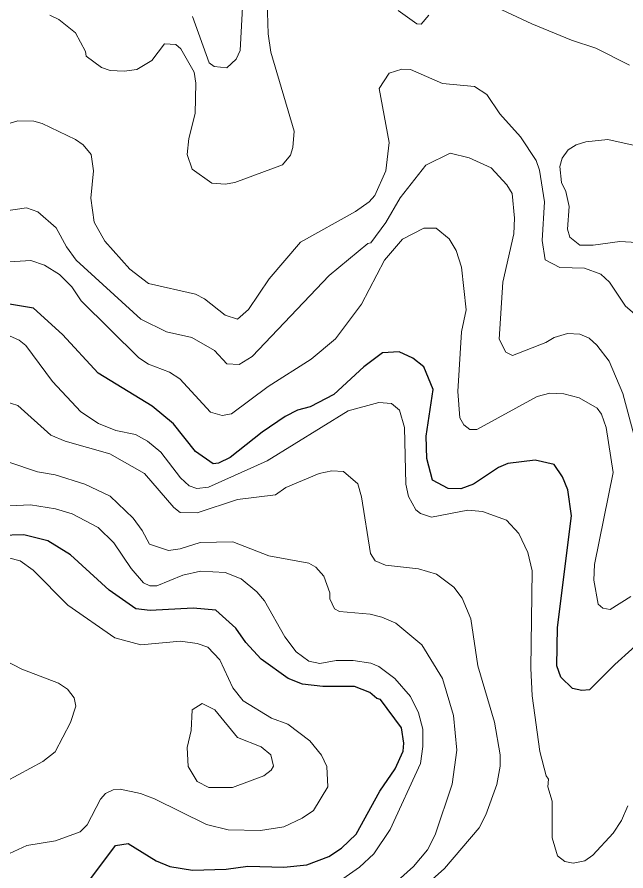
# Model space of a CAD drawing. Extents: x 673.3 to 698.5, y 6984.3 to 7012.3.
# Drawn here: x 693.785 to 694.629, y 6993.382 to 6994.566 of the extents above; entities that cross this region are included whole.
import ezdxf

# ---------------------------------------------------------------- set-up
doc = ezdxf.new("R2010")
doc.units = 0
doc.header["$LTSCALE"] = 0.032
doc.layers.add('1', color=7, linetype='Continuous', lineweight=25)
doc.layers.add('2', color=7, linetype='Continuous', lineweight=13)

msp = doc.modelspace()

# ---------------------------------------------------------------- linework, layer by layer
at = {"layer": '1'}
for points in [[(694.6607, 6993.711), (694.6137, 6993.6681), (694.5786, 6993.6332), (694.5677, 6993.6323), (694.5548, 6993.635), (694.5389, 6993.6509), (694.5332, 6993.6666), (694.534, 6993.7194), (694.5534, 6993.8746), (694.5486, 6993.9105), (694.5412, 6993.9287), (694.5295, 6993.9458), (694.5032, 6993.9514), (694.4653, 6993.9469), (694.4522, 6993.9416), (694.4177, 6993.9183), (694.4003, 6993.9117), (694.3824, 6993.9125), (694.3607, 6993.9237), (694.3532, 6993.9541), (694.3523, 6993.985), (694.3619, 6994.0495), (694.3487, 6994.0811), (694.3335, 6994.0931), (694.3147, 6994.1018), (694.2914, 6994.1006), (694.2659, 6994.081), (694.2241, 6994.0426), (694.1915, 6994.0254), (694.1739, 6994.0207), (694.1567, 6994.0121), (694.125, 6993.9906), (694.0804, 6993.9553), (694.0646, 6993.9474), (694.0568, 6993.9467), (694.0324, 6993.9635), (694.0022, 6994.0018), (693.9725, 6994.0266), (693.8976, 6994.0723), (693.8484, 6994.1256), (693.8082, 6994.1624), (693.7692, 6994.1689)], [(693.8861, 6993.3698), (693.9217, 6993.4173), (693.9393, 6993.4201), (693.9781, 6993.396), (693.9971, 6993.3881), (694.0283, 6993.3831), (694.0749, 6993.3848), (694.1048, 6993.3887), (694.1547, 6993.3872), (694.1869, 6993.3905), (694.2173, 6993.402), (694.2346, 6993.4137), (694.2553, 6993.433), (694.2881, 6993.4925), (694.309, 6993.5237), (694.3204, 6993.5481), (694.3213, 6993.5593), (694.3181, 6993.5807), (694.289, 6993.6196), (694.2837, 6993.6211), (694.2741, 6993.6294), (694.2526, 6993.638), (694.209, 6993.638), (694.1807, 6993.6412), (694.1609, 6993.6487), (694.1237, 6993.6759), (694.1024, 6993.6988), (694.0886, 6993.7185), (694.0606, 6993.7437), (694.0294, 6993.7462), (693.9697, 6993.7431), (693.9499, 6993.7455), (693.9128, 6993.7714), (693.8593, 6993.8205), (693.8281, 6993.8398), (693.7947, 6993.8481), (693.7621, 6993.8473)]]:
    msp.add_lwpolyline(points, dxfattribs=at)
at = {"layer": '2'}
for points in [[(694.6338, 6994.4993), (694.5871, 6994.5227), (694.5534, 6994.5337), (694.4986, 6994.5563), (694.4085, 6994.5989)], [(694.1316, 6994.587), (694.1332, 6994.5425), (694.1369, 6994.5173), (694.169, 6994.4076), (694.1674, 6994.3851), (694.1641, 6994.3745), (694.153, 6994.3609), (694.087, 6994.3365), (694.0736, 6994.3342), (694.0551, 6994.3356), (694.0277, 6994.3551), (694.0211, 6994.3755), (694.0232, 6994.3976), (694.0322, 6994.432), (694.033, 6994.4743), (694.0305, 6994.4896), (694.0124, 6994.5217), (694.0053, 6994.5279), (693.9898, 6994.5286), (693.9722, 6994.5055), (693.9513, 6994.4931), (693.9335, 6994.4907), (693.9143, 6994.492), (693.9025, 6994.4961), (693.8812, 6994.5115), (693.8803, 6994.5182), (693.8663, 6994.5441), (693.843, 6994.5624), (693.8305, 6994.5686)], [(694.0285, 6994.5666), (694.0516, 6994.5025), (694.0583, 6994.4972), (694.0759, 6994.4956), (694.089, 6994.5075), (694.0942, 6994.5194), (694.0981, 6994.5879)], [(694.3559, 6994.5683), (694.3454, 6994.5562), (694.3394, 6994.5566), (694.3134, 6994.5751)], [(693.7551, 6994.4129), (693.7863, 6994.4222), (693.8085, 6994.4214), (693.8203, 6994.4182), (693.8664, 6994.396), (693.8767, 6994.3888), (693.888, 6994.3755), (693.8914, 6994.3527), (693.8873, 6994.3146), (693.8922, 6994.2815), (693.9067, 6994.2554), (693.9416, 6994.2163), (693.9675, 6994.1966), (694.0325, 6994.1818), (694.0452, 6994.1752), (694.0737, 6994.1524), (694.0906, 6994.147), (694.1059, 6994.1603), (694.1344, 6994.2029), (694.1781, 6994.2536), (694.2544, 6994.2961), (694.2731, 6994.3097), (694.2808, 6994.3183), (694.2962, 6994.3528), (694.3009, 6994.3918), (694.2872, 6994.4669), (694.301, 6994.4881), (694.3183, 6994.4937), (694.3303, 6994.493), (694.3748, 6994.4738), (694.4193, 6994.4696), (694.4362, 6994.4586), (694.4542, 6994.4318), (694.4827, 6994.4), (694.5045, 6994.3668), (694.5093, 6994.3538), (694.5159, 6994.3098), (694.5128, 6994.2559), (694.5168, 6994.2293), (694.5372, 6994.2187), (694.5716, 6994.2177), (694.5941, 6994.2096), (694.6062, 6994.1982), (694.6285, 6994.1649), (694.6535, 6994.1433)], [(694.6676, 6994.252), (694.6202, 6994.2545), (694.5833, 6994.2496), (694.5651, 6994.2496), (694.5513, 6994.2606), (694.5479, 6994.2719), (694.5501, 6994.3033), (694.5454, 6994.3239), (694.5394, 6994.3365), (694.5372, 6994.3587), (694.5404, 6994.3702), (694.549, 6994.3818), (694.56, 6994.3888), (694.5733, 6994.3928), (694.6039, 6994.3961), (694.6473, 6994.3865)], [(694.6401, 6993.9852), (694.6247, 6994.0438), (694.6055, 6994.089), (694.5886, 6994.1109), (694.5778, 6994.1208), (694.5652, 6994.1263), (694.5478, 6994.1273), (694.5293, 6994.1218), (694.5179, 6994.1145), (694.4716, 6994.0966), (694.4626, 6994.1014), (694.4533, 6994.1194), (694.4584, 6994.1984), (694.4737, 6994.2653), (694.4744, 6994.2873), (694.4711, 6994.3212), (694.4639, 6994.3335), (694.4422, 6994.3567), (694.4115, 6994.3707), (694.3853, 6994.3773), (694.3517, 6994.3605), (694.316, 6994.3153), (694.2964, 6994.2811), (694.2755, 6994.2528), (694.2715, 6994.2518), (694.2176, 6994.2077), (694.1109, 6994.0953), (694.0931, 6994.0842), (694.076, 6994.0852), (694.059, 6994.1037), (694.0276, 6994.1215), (693.9925, 6994.1293), (693.9567, 6994.1469), (693.8672, 6994.229), (693.8537, 6994.2475), (693.8394, 6994.2738), (693.8142, 6994.2957), (693.7984, 6994.3016), (693.767, 6994.2968)], [(693.7749, 6994.2267), (693.8042, 6994.2283), (693.8232, 6994.2221), (693.8439, 6994.209), (693.8612, 6994.1917), (693.8743, 6994.1723), (693.9538, 6994.0933), (693.9674, 6994.0849), (693.9967, 6994.0735), (694.0106, 6994.0642), (694.0534, 6994.0183), (694.0695, 6994.0134), (694.0825, 6994.0156), (694.133, 6994.0539), (694.1926, 6994.0915), (694.2265, 6994.1197), (694.2625, 6994.1679), (694.2946, 6994.2287), (694.3191, 6994.2579), (694.3491, 6994.2732), (694.3661, 6994.2731), (694.384, 6994.2584), (694.3938, 6994.2422), (694.401, 6994.2192), (694.4075, 6994.1602), (694.4012, 6994.1293), (694.3962, 6994.0469)], [(694.6315, 6993.4724), (694.6229, 6993.4521), (694.6111, 6993.4343), (694.5832, 6993.4039), (694.5719, 6993.396), (694.5558, 6993.3929), (694.5443, 6993.3954), (694.5341, 6993.4033), (694.5267, 6993.4278), (694.5266, 6993.4789), (694.5209, 6993.4987), (694.5215, 6993.5093), (694.5183, 6993.5139), (694.5094, 6993.5479), (694.4989, 6993.6251), (694.4972, 6993.6632), (694.4988, 6993.7984), (694.4929, 6993.8234), (694.4804, 6993.85), (694.4634, 6993.8682), (694.4302, 6993.8805), (694.4099, 6993.8823), (694.3597, 6993.8726), (694.3442, 6993.8778), (694.338, 6993.8828), (694.3277, 6993.901), (694.3238, 6993.9183), (694.3221, 6993.9971), (694.3153, 6994.0209), (694.3042, 6994.0303), (694.2867, 6994.0314), (694.2439, 6994.0199), (694.1318, 6993.9508), (694.0507, 6993.9143), (694.0342, 6993.9124), (694.0239, 6993.9158), (694.0116, 6993.9272), (693.9843, 6993.9627), (693.9662, 6993.9781), (693.9494, 6993.9872), (693.9221, 6993.9929), (693.8979, 6994.0024), (693.8735, 6994.0184), (693.8343, 6994.0606), (693.7973, 6994.1106), (693.7883, 6994.1181), (693.7746, 6994.1241)], [(694.3962, 6994.0469), (694.3986, 6994.0102), (694.4041, 6994.0008), (694.4128, 6993.9939), (694.4225, 6993.994), (694.5059, 6994.0397), (694.5236, 6994.0443), (694.543, 6994.0436), (694.5643, 6994.0382), (694.5888, 6994.0235), (694.5949, 6994.0155), (694.6014, 6993.9969), (694.6112, 6993.9346), (694.5852, 6993.8068), (694.5843, 6993.7854), (694.5903, 6993.7521), (694.5968, 6993.7462), (694.6069, 6993.7447), (694.6358, 6993.7627)], [(693.7689, 6994.0329), (693.7864, 6994.0272), (693.8321, 6993.9864), (693.8518, 6993.9777), (693.9137, 6993.9605), (693.9617, 6993.9333), (694.0027, 6993.8858), (694.0113, 6993.8791), (694.035, 6993.8787), (694.0906, 6993.8969), (694.1435, 6993.9036), (694.1576, 6993.9139), (694.204, 6993.9332), (694.2212, 6993.9368), (694.2376, 6993.9358), (694.2574, 6993.9186), (694.2627, 6993.9008), (694.2752, 6993.8223), (694.2816, 6993.8122), (694.2956, 6993.8059), (694.3415, 6993.8009), (694.3664, 6993.7934), (694.3903, 6993.7757), (694.4022, 6993.7604), (694.4142, 6993.7314), (694.4239, 6993.6665), (694.4467, 6993.5886), (694.4548, 6993.543), (694.4548, 6993.5276), (694.4499, 6993.502), (694.4347, 6993.4597), (694.4255, 6993.4417), (694.3773, 6993.3853), (694.2887, 6993.3064)], [(694.3459, 6993.6956), (694.3102, 6993.7254), (694.2909, 6993.7341), (694.2743, 6993.7382), (694.2319, 6993.7419), (694.2253, 6993.7455), (694.2188, 6993.7593), (694.2187, 6993.7679), (694.2105, 6993.791), (694.1993, 6993.8031), (694.1896, 6993.8087), (694.1339, 6993.8189), (694.0843, 6993.8382), (694.039, 6993.8375), (694.0113, 6993.8286), (693.995, 6993.8262), (693.9688, 6993.835), (693.9588, 6993.8541), (693.9462, 6993.8712), (693.9144, 6993.9017), (693.8791, 6993.9184), (693.8382, 6993.9312), (693.8138, 6993.9353), (693.774, 6993.949)], [(693.7453, 6993.8871), (693.8038, 6993.8896), (693.8387, 6993.8839), (693.8615, 6993.8772), (693.8975, 6993.8582), (693.9195, 6993.8369), (693.9436, 6993.8014), (693.9606, 6993.7815), (693.9691, 6993.7773), (693.979, 6993.7773), (694.0148, 6993.7923), (694.0394, 6993.7976), (694.0735, 6993.7958), (694.0957, 6993.787), (694.1176, 6993.7691), (694.1279, 6993.7566), (694.1563, 6993.7068), (694.1718, 6993.6858), (694.1897, 6993.6729), (694.2047, 6993.6698), (694.2275, 6993.6737), (694.2508, 6993.6738), (694.2755, 6993.6703), (694.2863, 6993.6656), (694.3089, 6993.6487), (694.3304, 6993.6239), (694.3417, 6993.6011), (694.3473, 6993.5788), (694.3474, 6993.5548), (694.3441, 6993.5313), (694.3022, 6993.4395), (694.2795, 6993.4057), (694.2597, 6993.3875), (694.2368, 6993.3714)], [(693.7746, 6993.4061), (693.7989, 6993.4173), (693.8384, 6993.4237), (693.8729, 6993.4365), (693.8824, 6993.4459), (693.9009, 6993.4816), (693.9076, 6993.4895), (693.9183, 6993.4946), (693.928, 6993.4954), (693.9563, 6993.4895), (693.9755, 6993.4823), (694.0479, 6993.4467), (694.0778, 6993.4393), (694.1227, 6993.4384), (694.1547, 6993.4434), (694.1801, 6993.4555), (694.1958, 6993.4661), (694.216, 6993.4985), (694.2144, 6993.527), (694.2073, 6993.5427), (694.1907, 6993.5625), (694.1604, 6993.5857), (694.1379, 6993.5941), (694.0987, 6993.6181), (694.0842, 6993.6358), (694.0664, 6993.6746), (694.0495, 6993.6925), (694.0349, 6993.6974), (694.0116, 6993.7006), (693.9567, 6993.6958), (693.9207, 6993.7051), (693.8556, 6993.7504), (693.8078, 6993.7989), (693.7898, 6993.8121), (693.757, 6993.8204)], [(693.6532, 6993.3337), (693.6835, 6993.4186), (693.7066, 6993.4533), (693.732, 6993.4809), (693.7697, 6993.5063), (693.8208, 6993.5339), (693.8382, 6993.5473), (693.8594, 6993.5881), (693.8667, 6993.6105), (693.8645, 6993.6223), (693.8554, 6993.6341), (693.8428, 6993.6423), (693.7918, 6993.662), (693.7686, 6993.6737), (693.7149, 6993.7095), (693.6924, 6993.7176), (693.6574, 6993.7185), (693.6383, 6993.7146), (693.6077, 6993.7001), (693.5962, 6993.6916)], [(694.3126, 6993.3685), (694.3346, 6993.3883), (694.3541, 6993.4116), (694.3645, 6993.4322), (694.3881, 6993.5022), (694.3946, 6993.5495), (694.3898, 6993.5978), (694.3749, 6993.6488), (694.3459, 6993.6956)]]:
    msp.add_lwpolyline(points, dxfattribs=at)
msp.add_lwpolyline([(694.0209, 6993.5532), (694.0265, 6993.5767), (694.028, 6993.6054), (694.0417, 6993.6143), (694.0594, 6993.6057), (694.0909, 6993.5672), (694.1234, 6993.5541), (694.137, 6993.5433), (694.1405, 6993.5275), (694.1372, 6993.5216), (694.1272, 6993.5138), (694.0837, 6993.4978), (694.0508, 6993.4978), (694.0349, 6993.5059), (694.0224, 6993.5268)], close=True, dxfattribs=at)

doc.saveas('drawing.dxf')
